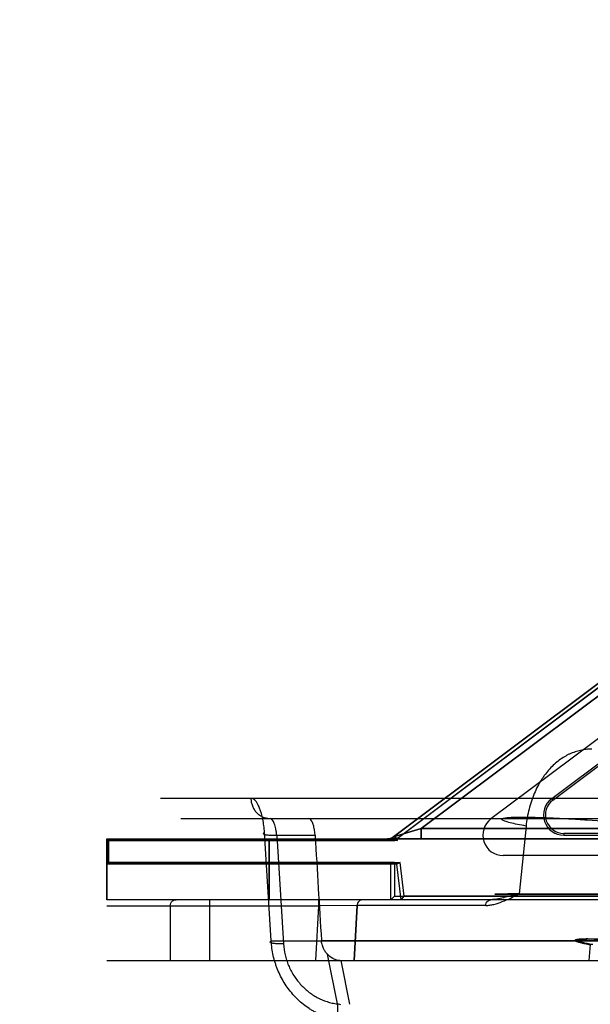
# Model space of a CAD drawing. Header units: millimetres. Extents: x 0 to 297, y 0 to 210.
# Tile 385 of 499: x 239.765 to 239.962, y 159.981 to 160.321. Entities that reach past the tile are written whole.
import ezdxf

# ---------------------------------------------------------------- set-up
doc = ezdxf.new("R2010")
doc.units = ezdxf.units.MM
doc.header["$LTSCALE"] = 16.335
doc.layers.get('0').update_dxf_attribs({"linetype": 'CONTINUOUS'})
for name, color, linetype in [('AXES_REF', 7, 'CONTINUOUS'), ('INTFCLR_1', 7, 'CONTINUOUS'), ('INTFCLR_144815', 7, 'CONTINUOUS'), ('INTFCLR_72935', 7, 'CONTINUOUS')]:
    doc.layers.add(name, color=color, linetype=linetype)

msp = doc.modelspace()

# ---------------------------------------------------------------- linework, layer by layer
at = {"color": 7, "linetype": 'Continuous'}
for radius in [6.787079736, 6.7865, 6.743039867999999]:
    msp.add_circle((241.4889109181, 154.7114647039), radius, dxfattribs=at)
for radius, start, end in [(6.72, 278.2771290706, 261.7228709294), (6.874, 113.0826918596, 346.8308908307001)]:
    msp.add_arc((241.4889109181, 154.7114647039), radius, start, end, dxfattribs=at)
at = {"layer": 'AXES_REF', "color": 9, "linetype": 'Continuous'}
msp.add_arc((241.4889109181, 154.7114647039), 6.191158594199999, 94.4118118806, 85.5881881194, dxfattribs=at)
at = {"layer": 'INTFCLR_1', "color": 9, "linetype": 'Continuous'}
for p, q in [((239.8936485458, 160.0391647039), (240.0188691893, 160.1330801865)), ((240.0137915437, 160.1248969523), (239.9032152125, 160.0419647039)), ((239.9032152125, 160.0419647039), (239.8936485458, 160.0391647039)), ((239.9032152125, 160.0419647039), (239.9032152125, 160.0384647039)), ((239.9993203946, 160.0419647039), (239.9032152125, 160.0419647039)), ((239.7947152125, 160.0384647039), (239.7947152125, 160.0174647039)), ((239.8507152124, 160.0174647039), (239.8507152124, 160.0384647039)), ((239.8915485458, 160.0384647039), (240.0467588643, 160.0384647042))]:
    msp.add_line(p, q, dxfattribs=at)
at = {"layer": 'INTFCLR_1', "color": 6, "linetype": 'Continuous'}
for p, q in [((240.0194342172, 160.1319610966), (239.8949604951, 160.0386058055)), ((240.0278342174, 160.1207610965), (239.9272180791, 160.0452989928)), ((239.7947152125, 160.0384647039), (239.7953276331, 160.0378522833)), ((239.7947152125, 160.0384647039), (239.8915485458, 160.0384647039)), ((239.7953276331, 160.0378522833), (239.7953276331, 160.0303271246)), ((239.8950498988, 160.0378522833), (239.7953276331, 160.0378522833)), ((239.8936497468, 160.039165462), (239.8937316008, 160.0384647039)), ((239.8949606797, 160.0386042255), (239.8936499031, 160.0391641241)), ((239.8937315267, 160.038465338), (239.8950484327, 160.037852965)), ((239.8950485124, 160.0378522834), (239.8949604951, 160.0386058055)), ((239.7953276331, 160.0303271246), (239.7947152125, 160.0297147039)), ((239.8947871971, 160.0297147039), (239.7947152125, 160.0297147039)), ((239.7953276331, 160.0303271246), (239.8959566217, 160.0303271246)), ((239.8959566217, 160.0303271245), (239.8947871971, 160.0297147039)), ((239.8962632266, 160.0174647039), (239.8947871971, 160.0297147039)), ((239.8973577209, 160.0186989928), (239.8959566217, 160.0303271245)), ((240.0010700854, 160.0326989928), (239.931418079, 160.0326989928)), ((240.0454646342, 160.017464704), (239.7947152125, 160.0174647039)), ((239.8962632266, 160.0174647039), (239.8973577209, 160.0186989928)), ((239.9978112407, 160.0186989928), (239.897357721, 160.0186989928))]:
    msp.add_line(p, q, dxfattribs=at)
msp.add_arc((239.931418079, 160.0396989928), 0.006999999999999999, 126.8698970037, 269.999999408, dxfattribs=at)
at = {"layer": 'INTFCLR_1', "color": 9, "linetype": 'Continuous'}
msp.add_arc((239.8915485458, 160.0419647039), 0.0035, 270.0000000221, 306.8698976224, dxfattribs=at)
at = {"layer": 'INTFCLR_144815', "color": 9, "linetype": 'Continuous'}
for p, q in [((240.1762475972, 160.0524036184), (239.8132682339, 160.052403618)), ((239.8202679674, 160.0454647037), (240.2182785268, 160.045464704)), ((239.8514797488, 160.0032203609), (239.8491278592, 160.0405937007)), ((239.9393559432, 160.0428609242), (239.9370203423, 160.0194547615)), ((239.853353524, 160.0395597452), (239.8556819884, 160.0021864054)), ((239.8665918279, 160.0395597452), (239.853353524, 160.0395597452)), ((239.9845431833, 160.0194547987), (239.9293801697, 160.0193521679)), ((240.0646539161, 160.0174647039), (239.7968152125, 160.0174647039)), ((239.8301271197, 160.0174647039), (239.8301271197, 159.9964647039)), ((239.8677816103, 160.0174647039), (239.8677816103, 160.0153647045)), ((239.7947152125, 160.0153647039), (239.8677816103, 160.0153647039)), ((239.8166137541, 160.0153647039), (239.8166137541, 159.9964647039)), ((239.8677816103, 160.0153647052), (239.8667357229, 159.996464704)), ((239.8810673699, 160.0154746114), (239.8677816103, 160.0153647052)), ((239.9254209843, 160.0154746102), (239.8810673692, 160.0154746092)), ((239.8514797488, 160.0032203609), (240.0253021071, 160.003220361)), ((239.8687804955, 160.003403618), (240.0374832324, 160.0034036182)), ((239.9615001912, 160.0019599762), (239.9609597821, 159.9964647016)), ((239.8743019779, 159.9815075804), (239.8708683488, 159.9986157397)), ((239.8751081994, 159.9964647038), (241.007734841, 159.996464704)), ((239.8754739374, 159.9964648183), (239.8784944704, 159.9813697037)), ((239.8754452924, 159.9812079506), (239.874303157, 159.9815071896))]:
    msp.add_line(p, q, dxfattribs=at)
at = {"layer": 'INTFCLR_144815', "color": 6, "linetype": 'Continuous'}
for p, q in [((239.8800179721, 159.9964647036), (239.8810673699, 160.0154746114)), ((239.8810673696, 160.0154746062), (239.8800179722, 159.996464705)), ((239.7947152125, 159.9964647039), (239.8751081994, 159.9964647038))]:
    msp.add_line(p, q, dxfattribs=at)
msp.add_ellipse((240.4135670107, 160.1812624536), major_axis=(-0.2068775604, 3.7349097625), ratio=0.1481620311, start_param=-4.6826476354, end_param=-4.6729584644, dxfattribs=at)
at = {"layer": 'INTFCLR_144815', "color": 9, "linetype": 'Continuous'}
for points, knots in [([(239.96197662, 160.0693955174), (239.9613278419, 160.069395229), (239.960031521, 160.0693255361), (239.958106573, 160.0690089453), (239.9562111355, 160.0684813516), (239.9546672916, 160.0678673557), (239.9534534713, 160.0672680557), (239.9522382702, 160.0665864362), (239.950758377, 160.0655970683), (239.9490732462, 160.0642053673), (239.9474688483, 160.0626001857), (239.9462196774, 160.0610947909), (239.9452694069, 160.0597807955), (239.9443349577, 160.0583676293), (239.9432555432, 160.0564733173), (239.942313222, 160.0544602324), (239.9416346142, 160.0527587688), (239.9410030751, 160.0509754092), (239.9403314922, 160.0486676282), (239.9397228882, 160.0458047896), (239.9394548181, 160.0438521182), (239.9393559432, 160.0428609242)], [0, 0, 0, 0, 0.0510003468, 0.1018158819, 0.1530610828, 0.2053708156, 0.232153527, 0.2594328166, 0.3148548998, 0.3718232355, 0.4309670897, 0.4930055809, 0.5253679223, 0.5584094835, 0.6261462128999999, 0.6965411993, 0.7329500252, 0.7701113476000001, 0.8452290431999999, 0.9216956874, 1, 1, 1, 1]), ([(239.8444677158, 160.0524036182), (239.8444712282, 160.0519794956), (239.8445539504, 160.05110651), (239.8449156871, 160.049814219), (239.8455342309, 160.0485722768), (239.8463955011, 160.0474639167), (239.8474540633, 160.0465626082), (239.8486403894, 160.0459175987), (239.8498740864, 160.0455449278), (239.8507074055, 160.0454647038), (239.8511102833, 160.0454647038)], [0, 0, 0, 0, 0.1196014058, 0.2458402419, 0.376363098, 0.5083583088, 0.6389536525, 0.7656136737, 0.8863934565, 1, 1, 1, 1]), ([(239.8491278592, 160.040593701), (239.849077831, 160.0413979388), (239.8489331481, 160.0429585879), (239.8484846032, 160.0457966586), (239.8477952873, 160.0483731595), (239.8466624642, 160.0508790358), (239.8454694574, 160.0524033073), (239.8444677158, 160.0524036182)], [0, 0, 0, 0, 0.1825901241, 0.3544147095, 0.6530843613, 0.7730083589, 1, 1, 1, 1]), ([(239.853353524, 160.0395597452), (239.8533257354, 160.039961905), (239.8532486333, 160.0407414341), (239.8530212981, 160.0421635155), (239.8526141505, 160.0436345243), (239.852054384, 160.0449087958), (239.8513918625, 160.0454647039), (239.8511102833, 160.0454647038)], [0, 0, 0, 0, 0.1836456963, 0.3564576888, 0.656455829, 0.8717231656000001, 1, 1, 1, 1]), ([(239.9393559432, 160.0428609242), (239.9383532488, 160.0430406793), (239.9365181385, 160.0433877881), (239.9343570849, 160.0438585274), (239.932931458, 160.0442407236), (239.9321300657, 160.0444861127), (239.9315337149, 160.0447353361), (239.9311541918, 160.0449180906), (239.9309397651, 160.0452152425), (239.931221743, 160.0454701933), (239.9316666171, 160.0455847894), (239.9323966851, 160.0457282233), (239.9334037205, 160.0458228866), (239.9347017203, 160.045900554), (239.9362804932, 160.0459448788), (239.9389234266, 160.0459650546), (239.9428304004, 160.0458963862), (239.9481358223, 160.0457031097), (239.9541121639, 160.0453983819), (239.9627845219, 160.044862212), (239.9737180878, 160.044038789), (239.9824763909, 160.0432646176), (239.9867530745, 160.0428609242)], [0, 0, 0, 0, 0.0471680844, 0.0864673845, 0.1023973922, 0.1154511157, 0.1253631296, 0.1319656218, 0.1356291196, 0.1393919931, 0.1464843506, 0.1577201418, 0.1733767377, 0.1934510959, 0.2178626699, 0.246518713, 0.3158164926, 0.3987770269, 0.4923302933, 0.5928916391, 0.8010957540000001, 1, 1, 1, 1]), ([(239.853353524, 160.0395597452), (239.8529692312, 160.0395566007), (239.8522197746, 160.039559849), (239.8510163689, 160.0396152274), (239.8500307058, 160.0396925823), (239.8493053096, 160.0398699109), (239.8489243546, 160.0399553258), (239.8486015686, 160.0403684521), (239.8489814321, 160.0405246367), (239.8491278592, 160.040593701)], [0, 0, 0, 0, 0.2175561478, 0.4241105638, 0.6820494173, 0.7763774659, 0.8436643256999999, 0.9083495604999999, 1, 1, 1, 1]), ([(239.9254209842, 160.0154746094), (239.9258945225, 160.0154744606), (239.9268538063, 160.015552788), (239.9287886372, 160.015941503), (239.9312114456, 160.0167740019), (239.9341297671, 160.0179869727), (239.9359951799, 160.0190829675), (239.9370200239, 160.01945478)], [0, 0, 0, 0, 0.1149813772, 0.2327989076, 0.4784404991, 0.735283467, 1, 1, 1, 1]), ([(239.9370196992, 160.0194547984), (239.9365111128, 160.0194514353), (239.9357112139, 160.0194460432), (239.9346341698, 160.0194382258), (239.933181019, 160.0194279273), (239.9312934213, 160.0194061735), (239.9298595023, 160.0194060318), (239.9279803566, 160.0193505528), (239.9307726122, 160.0193481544), (239.9323734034, 160.0193397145), (239.9350431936, 160.0193397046), (239.9373892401, 160.0193400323), (239.9403572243, 160.0193421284), (239.943559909, 160.0193460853), (239.947019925, 160.0193516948), (239.9509322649, 160.0193589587), (239.9561689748, 160.0193703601), (239.9616171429, 160.0193840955), (239.966202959, 160.0193966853), (239.9710050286, 160.0194105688), (239.977127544, 160.0194295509), (239.9820530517, 160.0194461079), (239.9845431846, 160.0194547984)], [0, 0, 0, 0, 0.0237031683, 0.037313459, 0.0501006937, 0.09192445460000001, 0.1197810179, 0.1308651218, 0.1537255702, 0.1880564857, 0.2367382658, 0.266501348, 0.2995529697, 0.3743704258, 0.4160980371, 0.4607435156, 0.55672344, 0.6601454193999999, 0.7146590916, 0.7704455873, 0.8839467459, 1, 1, 1, 1]), ([(239.816613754, 160.0153647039), (239.816613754, 160.0156909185), (239.8167653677, 160.0163489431), (239.8174594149, 160.0172043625), (239.8182217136, 160.0174647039), (239.8186407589, 160.0174647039)], [0, 0, 0, 0, 0.3056330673, 0.6073931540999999, 1, 1, 1, 1]), ([(239.8830532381, 160.0174647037), (239.882811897, 160.0174647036), (239.8823019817, 160.0173649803), (239.8816423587, 160.0169214), (239.8811969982, 160.016250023), (239.8810799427, 160.015727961), (239.8810673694, 160.0154746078)], [0, 0, 0, 0, 0.234837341, 0.4912928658, 0.753170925, 1, 1, 1, 1]), ([(239.9254209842, 160.0154746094), (239.9254324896, 160.0157270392), (239.9255399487, 160.0162419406), (239.9260403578, 160.0170967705), (239.9267837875, 160.0174647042), (239.9272448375, 160.0174647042)], [0, 0, 0, 0, 0.2588293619, 0.5277517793, 1, 1, 1, 1]), ([(239.8556819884, 160.0021864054), (239.8552689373, 160.0021823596), (239.8544883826, 160.0021853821), (239.8532735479, 160.0022426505), (239.8523158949, 160.0023219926), (239.8516228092, 160.0024908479), (239.8512581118, 160.0025760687), (239.8509179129, 160.0029836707), (239.8513231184, 160.0031484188), (239.8514797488, 160.0032203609)], [0, 0, 0, 0, 0.2328447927, 0.4398438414, 0.6854677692, 0.7741538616, 0.8383663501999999, 0.9028407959, 1, 1, 1, 1]), ([(239.875919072, 159.9756480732), (239.8751133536, 159.9757462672), (239.8735110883, 159.9760209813), (239.8703739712, 159.9768721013), (239.8677379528, 159.978003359), (239.8656067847, 159.9792183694), (239.8642059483, 159.9801031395), (239.861856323, 159.9818184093), (239.8594311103, 159.984136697), (239.8573256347, 159.9867441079), (239.8554365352, 159.9895395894), (239.8540973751, 159.9921899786), (239.853195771, 159.9945599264), (239.8526605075, 159.9961665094), (239.8519036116, 159.9990202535), (239.8515634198, 160.0015390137), (239.8514797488, 160.0032203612)], [0, 0, 0, 0, 0.06096940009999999, 0.1218725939, 0.2439126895, 0.2749194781, 0.3061305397, 0.3683174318, 0.4931992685, 0.5566512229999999, 0.6198066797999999, 0.7463947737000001, 0.778407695, 0.8102573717, 0.8735491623, 1, 1, 1, 1]), ([(239.9910714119, 160.0019599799), (239.9904267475, 160.0020210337), (239.9891191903, 160.0021429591), (239.9864428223, 160.0023845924), (239.9816074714, 160.0027983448), (239.9760769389, 160.0032164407), (239.9706515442, 160.0035534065), (239.966913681, 160.0037446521), (239.9635968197, 160.003866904), (239.9608266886, 160.0039137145), (239.9589063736, 160.0038918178), (239.957712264, 160.0038201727), (239.9570856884, 160.0037609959), (239.956634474, 160.0036702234), (239.9563577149, 160.0035996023), (239.9561884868, 160.0034351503), (239.9563308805, 160.0032524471), (239.956570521, 160.0031368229), (239.9569500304, 160.0029806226), (239.9574562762, 160.0028262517), (239.9583553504, 160.0025864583), (239.95971536, 160.0022908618), (239.9608698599, 160.0020728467), (239.9615001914, 160.0019599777)], [0, 0, 0, 0, 0.0479129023, 0.0971672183, 0.1988326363, 0.4069923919, 0.5075252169, 0.6010316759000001, 0.6839158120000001, 0.7530992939, 0.8060063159, 0.8259868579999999, 0.8415409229, 0.85266775, 0.8596520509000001, 0.8633462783, 0.8670826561, 0.8738036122, 0.8838427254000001, 0.8970247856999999, 0.9130811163, 0.9526192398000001, 1, 1, 1, 1]), ([(239.9623221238, 160.0019599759), (239.961690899, 160.0020729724), (239.9605345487, 160.00229125), (239.9591722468, 160.0025871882), (239.9582712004, 160.0028272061), (239.9577636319, 160.0029818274), (239.9573824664, 160.0031381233), (239.957142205, 160.0032541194), (239.956997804, 160.003436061), (239.95716526, 160.0036017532), (239.957441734, 160.0036721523), (239.957891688, 160.0037631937), (239.9585175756, 160.0038223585), (239.9597108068, 160.0038941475), (239.9616305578, 160.0039160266), (239.9644003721, 160.0038691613), (239.9677174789, 160.0037467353), (239.9714559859, 160.0035552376), (239.9768826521, 160.0032178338), (239.9837243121, 160.0027001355), (239.9892047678, 160.0022135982), (239.9918806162, 160.0019599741)], [0, 0, 0, 0, 0.0474327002, 0.08702920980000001, 0.1031164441, 0.1163299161, 0.1264001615, 0.1331502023, 0.136904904, 0.1405827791, 0.1475406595, 0.1586407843, 0.1741697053, 0.1941272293, 0.2469955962, 0.3161509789, 0.3990162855, 0.4925111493, 0.5930368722, 0.8011854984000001, 1, 1, 1, 1]), ([(239.8556819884, 160.0021864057), (239.8557616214, 160.0009240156), (239.8560421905, 159.999034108), (239.8567244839, 159.9965860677), (239.8576088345, 159.9941966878), (239.8587881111, 159.9919247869), (239.8602335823, 159.9898289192), (239.86184008, 159.9878733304), (239.8636834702, 159.9861351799), (239.8657173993, 159.9846660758), (239.8678467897, 159.9833977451), (239.8701258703, 159.9824259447), (239.8724906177, 159.9817869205), (239.8736969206, 159.9815809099), (239.8743031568, 159.9815071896)], [0, 0, 0, 0, 0.12603581, 0.1892176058, 0.2530149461, 0.3796551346, 0.4428939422, 0.5064559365, 0.6315902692, 0.6938919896, 0.7561855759, 0.8782950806, 0.9391490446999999, 1, 1, 1, 1]), ([(239.8743031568, 159.9815071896), (239.8742609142, 159.9807607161), (239.8742739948, 159.9793032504), (239.8744808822, 159.9773873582), (239.8752171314, 159.9756411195), (239.875919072, 159.9756480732)], [0, 0, 0, 0, 0.3541918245, 0.6674541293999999, 1, 1, 1, 1])]:
    msp.add_open_spline(points, degree=3, knots=knots, dxfattribs=at)
at = {"layer": 'INTFCLR_144815', "color": 6, "linetype": 'Continuous'}
for points, knots in [([(239.8665918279, 160.0395597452), (239.8665574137, 160.0401351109), (239.8664494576, 160.0412246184), (239.86614047, 160.042767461), (239.8656796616, 160.0442088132), (239.8649731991, 160.0454647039), (239.8643285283, 160.0454647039)], [0, 0, 0, 0, 0.2636034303, 0.5032219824, 0.7051714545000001, 1, 1, 1, 1]), ([(239.9370200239, 160.01945478), (239.9360863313, 160.0191160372), (239.9342112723, 160.0188172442), (239.9316410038, 160.018124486), (239.9296628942, 160.0177106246), (239.9282301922, 160.0175068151), (239.9275640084, 160.0174647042), (239.9272448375, 160.0174647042)], [0, 0, 0, 0, 0.2982065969, 0.5656560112, 0.8000090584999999, 0.9041734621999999, 1, 1, 1, 1]), ([(239.870870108, 159.9986141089), (239.8705581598, 159.9989402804), (239.870049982, 159.9995797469), (239.8693992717, 160.0007393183), (239.8689538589, 160.001996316), (239.8688079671, 160.0029551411), (239.8687804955, 160.0034036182)], [0, 0, 0, 0, 0.2542107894, 0.4569488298, 0.7469230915, 1, 1, 1, 1]), ([(239.8751081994, 159.9964647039), (239.8746523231, 159.9964647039), (239.8738001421, 159.9966533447), (239.8723273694, 159.9973269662), (239.8713979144, 159.9980622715), (239.870870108, 159.9986141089)], [0, 0, 0, 0, 0.2818863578, 0.5278281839, 1, 1, 1, 1])]:
    msp.add_open_spline(points, degree=3, knots=knots, dxfattribs=at)
at = {"layer": 'INTFCLR_72935', "color": 9, "linetype": 'Continuous'}
for p, q in [((240.0188749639, 160.1330993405), (239.8936147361, 160.0391645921)), ((239.9031823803, 160.0419647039), (240.0137969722, 160.1249164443)), ((239.9481892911, 160.0522992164), (239.9485567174, 160.0518092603)), ((239.8936147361, 160.0391645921), (239.9031823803, 160.0419647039)), ((239.9031823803, 160.0384647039), (239.9031823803, 160.0419647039)), ((239.9031823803, 160.0419647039), (239.9993203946, 160.0419647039)), ((239.9523889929, 160.0403114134), (239.9523889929, 160.0396989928)), ((239.7947152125, 160.0174647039), (239.7947152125, 160.0384647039)), ((239.8507152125, 160.0384647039), (239.8507152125, 160.0174647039)), ((240.0467588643, 160.0384647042), (239.8915148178, 160.0384647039))]:
    msp.add_line(p, q, dxfattribs=at)
at = {"layer": 'INTFCLR_72935', "color": 6, "linetype": 'Continuous'}
for p, q in [((239.8939220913, 160.0378522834), (240.0206767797, 160.1329077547)), ((240.0388571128, 160.1202925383), (239.9481892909, 160.0522992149)), ((239.9485567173, 160.0518092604), (240.039389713, 160.1199264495)), ((240.0016113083, 160.0403114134), (239.9523889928, 160.0403114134)), ((239.7953276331, 160.0378522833), (239.7947152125, 160.0384647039)), ((239.7947152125, 160.0384647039), (239.8915148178, 160.0384647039)), ((239.7953276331, 160.0303271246), (239.7953276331, 160.0378522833)), ((239.7953276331, 160.0378522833), (239.893922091, 160.0378522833)), ((239.8936147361, 160.0391645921), (239.8926814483, 160.0384647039)), ((239.893922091, 160.0378522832), (239.8926814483, 160.0384647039)), ((239.9523889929, 160.0396989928), (240.0016113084, 160.0396989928)), ((239.7947152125, 160.0297147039), (239.7953276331, 160.0303271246)), ((239.8926814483, 160.0297147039), (239.7947152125, 160.0297147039)), ((239.8939157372, 160.0303271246), (239.7953276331, 160.0303271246)), ((239.8926814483, 160.0297147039), (239.8939157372, 160.0303271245)), ((239.8926814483, 160.0174647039), (239.8926814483, 160.0297147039)), ((239.8939157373, 160.0303271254), (239.8939157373, 160.0186989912)), ((240.0454646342, 160.0174647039), (239.7947152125, 160.0174647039)), ((239.8939157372, 160.0186989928), (239.8926814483, 160.0174647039)), ((239.8939157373, 160.0186989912), (240.0026114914, 160.0186989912))]:
    msp.add_line(p, q, dxfattribs=at)
for radius, start, end in [(0.006999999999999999, 126.8668549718, 270.0000044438), (0.006387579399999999, 126.8668463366, 269.9999995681)]:
    msp.add_arc((239.9523889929, 160.0466989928), radius, start, end, dxfattribs=at)
at = {"layer": 'INTFCLR_72935', "color": 9, "linetype": 'Continuous'}
msp.add_arc((239.8915148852, 160.0419647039), 0.0035, 269.9999999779, 306.8668465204, dxfattribs=at)

doc.saveas('drawing.dxf')
